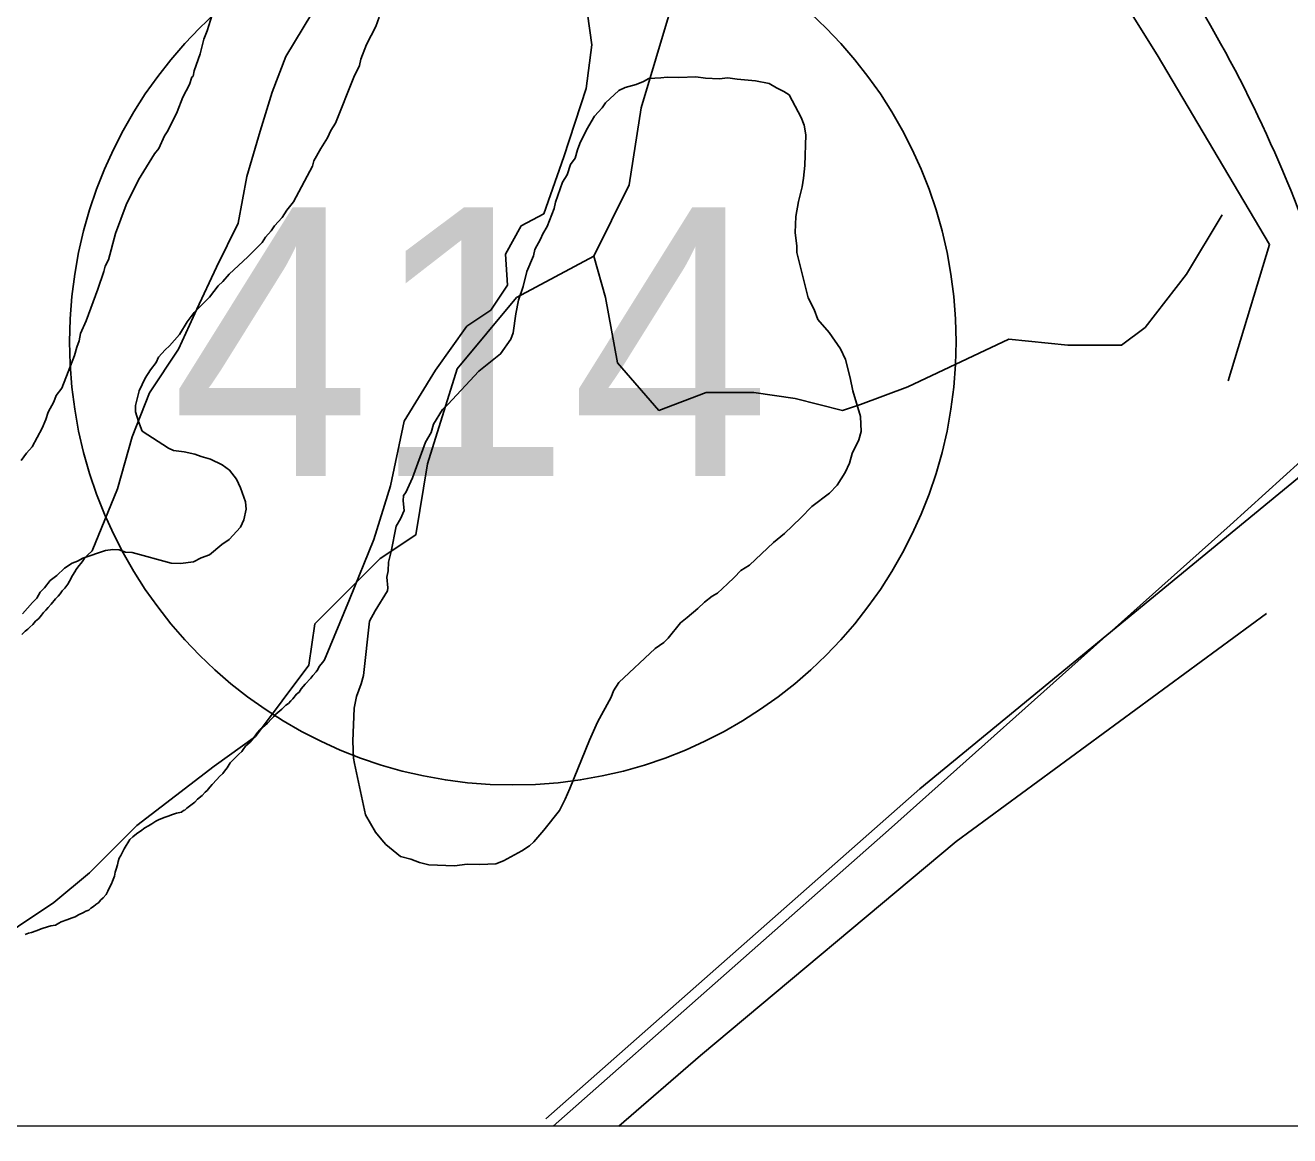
# Model space of a CAD drawing. Extents: x 3250478 to 3288318, y 788638 to 816472.
# Drawn here: x 3273538.9 to 3274009.7, y 794013.5 to 794426.9 of the extents above; entities that cross this region are included whole.
import ezdxf

# ---------------------------------------------------------------- set-up
doc = ezdxf.new("R2010")
doc.units = 0
for name, color, linetype in [('V-GRID-FRAM', 7, 'Continuous'), ('V-ROAD-CNTR', 7, 'Continuous'), ('V-ROAD-IDEN', 7, 'Continuous'), ('V-SITE-VEGE', 7, 'Continuous'), ('V-TOPO-SHOR', 7, 'Continuous'), ('V-WETL-SWMP', 7, 'Continuous')]:
    doc.layers.add(name, color=color, linetype=linetype)

msp = doc.modelspace()

# ---------------------------------------------------------------- linework, layer by layer
at = {"layer": 'V-GRID-FRAM'}
msp.add_lwpolyline([(3254649.64, 812209.1), (3286070.07, 812199.96), (3286072.72, 794013.53), (3254636.41, 794022.68), (3254649.64, 812209.1)], dxfattribs=at)
at = {"layer": 'V-ROAD-CNTR'}
msp.add_line((3273987.5, 794240.82), (3274035.27, 794284.13), dxfattribs=at)
for points in [[(3274037.58, 794278.8), (3273871.97, 794142.69), (3273732.77, 794019.83)], [(3273735.41, 794017.12), (3273860.35, 794127.24), (3273947, 794204.71), (3273987.5, 794240.82)]]:
    msp.add_lwpolyline(points, dxfattribs=at)
msp.add_arc((3273541.56, 794175.17), 505.65, 20.3941, 34.1252, dxfattribs=at)
at = {"layer": 'V-ROAD-IDEN'}
msp.add_circle((3273720.43, 794309.08), 165, dxfattribs=at)
msp.add_circle((3273720.43, 794309.08), 165, dxfattribs=at)
at = {"layer": 'V-SITE-VEGE'}
for p, q in [((3273606.69, 794424.8), (3273608.46, 794430.69)), ((3273670.68, 794429.88), (3273669.38, 794426.35)), ((3273605.4, 794421.67), (3273606.69, 794424.8)), ((3273669.38, 794426.35), (3273665.99, 794419.73)), ((3273604.04, 794416.17), (3273605.4, 794421.67)), ((3273665.99, 794419.73), (3273663.83, 794414.25)), ((3273601.85, 794409.89), (3273604.04, 794416.17)), ((3273663.83, 794414.25), (3273663.36, 794411.88)), ((3273601.39, 794407.93), (3273601.85, 794409.89)), ((3273663.36, 794411.88), (3273661.24, 794407.59)), ((3273597.57, 794400.12), (3273600.1, 794404.8)), ((3273600.1, 794404.8), (3273600.98, 794407.54)), ((3273600.98, 794407.54), (3273601.39, 794407.93)), ((3273661.24, 794407.59), (3273654.35, 794390.37)), ((3273595.42, 794394.64), (3273597.57, 794400.12)), ((3273592.02, 794387.61), (3273595.42, 794394.64)), ((3273654.35, 794390.37), (3273652.67, 794387.65)), ((3273588.63, 794380.99), (3273590.77, 794385.67)), ((3273590.77, 794385.67), (3273592.02, 794387.61)), ((3273651.39, 794384.91), (3273648.89, 794381.03)), ((3273652.67, 794387.65), (3273651.39, 794384.91)), ((3273586.99, 794379.05), (3273588.63, 794380.99)), ((3273648.89, 794381.03), (3273646.36, 794376.35)), ((3273581.12, 794369.33), (3273586.99, 794379.05)), ((3273646.36, 794376.35), (3273645.9, 794374.39)), ((3273645.9, 794374.39), (3273638.74, 794361.14)), ((3273576.46, 794359.97), (3273581.12, 794369.33)), ((3273572.55, 794349.39), (3273576.46, 794359.97)), ((3273636.26, 794358.05), (3273634.59, 794355.33)), ((3273638.74, 794361.14), (3273636.26, 794358.05)), ((3273631.71, 794352.25), (3273630.46, 794350.3)), ((3273634.59, 794355.33), (3273631.71, 794352.25)), ((3273569.86, 794339.57), (3273572.55, 794349.39)), ((3273628.41, 794347.99), (3273627.15, 794346.05)), ((3273630.46, 794350.3), (3273628.41, 794347.99)), ((3273627.15, 794346.05), (3273621.83, 794340.67)), ((3273568.6, 794337.23), (3273569.86, 794339.57)), ((3273621.83, 794340.67), (3273614.88, 794334.16)), ((3273565.94, 794328.59), (3273568.14, 794335.26)), ((3273568.14, 794335.26), (3273568.6, 794337.23)), ((3273614.88, 794334.16), (3273612.41, 794331.46)), ((3273561.6, 794316.84), (3273565.94, 794328.59)), ((3273610.78, 794329.93), (3273607.47, 794325.67)), ((3273612.41, 794331.46), (3273610.78, 794329.93)), ((3273607.47, 794325.67), (3273601.73, 794319.91)), ((3273601.73, 794319.91), (3273599.24, 794316.42)), ((3273559.46, 794312.15), (3273561.6, 794316.84)), ((3273599.24, 794316.42), (3273596.32, 794311.76)), ((3273558.98, 794309.39), (3273559.46, 794312.15)), ((3273596.32, 794311.76), (3273592.61, 794307.52)), ((3273557.22, 794303.9), (3273558.11, 794307.04)), ((3273558.11, 794307.04), (3273558.98, 794309.39)), ((3273590.98, 794305.99), (3273588.51, 794303.29)), ((3273592.61, 794307.52), (3273590.98, 794305.99)), ((3273552.47, 794291.76), (3273557.22, 794303.9)), ((3273587.66, 794301.34), (3273585.59, 794298.63)), ((3273588.51, 794303.29), (3273587.66, 794301.34)), ((3273583.51, 794295.52), (3273581.37, 794290.83)), ((3273585.59, 794298.63), (3273583.51, 794295.52)), ((3273550.4, 794289.06), (3273552.47, 794291.76)), ((3273581.37, 794290.83), (3273580.01, 794285.33)), ((3273547.42, 794282.81), (3273549.53, 794286.71)), ((3273549.53, 794286.71), (3273550.4, 794289.06)), ((3273546.54, 794280.06), (3273547.42, 794282.81)), ((3273580.01, 794285.33), (3273579.93, 794282.95)), ((3273579.93, 794282.95), (3273581.01, 794279.35)), ((3273541.46, 794269.92), (3273545.25, 794276.93)), ((3273545.25, 794276.93), (3273546.54, 794280.06)), ((3273581.01, 794279.35), (3273582.47, 794275.74)), ((3273582.47, 794275.74), (3273592.19, 794269.48)), ((3273537.33, 794264.9), (3273539.4, 794267.61)), ((3273539.4, 794267.61), (3273541.46, 794269.92)), ((3273592.19, 794269.48), (3273594.14, 794268.62)), ((3273594.14, 794268.62), (3273598.09, 794268.1)), ((3273598.09, 794268.1), (3273602.02, 794267.18)), ((3273602.02, 794267.18), (3273604.37, 794266.31)), ((3273604.37, 794266.31), (3273607.91, 794265.41)), ((3273607.91, 794265.41), (3273612.2, 794263.29)), ((3273612.2, 794263.29), (3273614.91, 794261.21)), ((3273614.91, 794261.21), (3273617.58, 794257.96)), ((3273617.58, 794257.96), (3273619.06, 794254.74)), ((3273619.06, 794254.74), (3273620.88, 794249.53)), ((3273620.88, 794249.53), (3273621.19, 794246.74)), ((3273621.19, 794246.74), (3273620.27, 794242.81)), ((3273618.99, 794240.07), (3273614.88, 794235.45)), ((3273620.27, 794242.81), (3273618.99, 794240.07)), ((3273614.88, 794235.45), (3273612.04, 794233.56)), ((3273568.76, 794231.38), (3273560.34, 794228.48)), ((3273571.54, 794231.69), (3273568.76, 794231.38)), ((3273573.92, 794231.61), (3273571.54, 794231.69)), ((3273576.27, 794230.74), (3273573.92, 794231.61)), ((3273578.65, 794230.67), (3273576.27, 794230.74)), ((3273593.19, 794226.63), (3273578.65, 794230.67)), ((3273607.56, 794229.74), (3273604.35, 794228.65)), ((3273612.04, 794233.56), (3273607.56, 794229.74)), ((3273553.48, 794224.74), (3273550.62, 794222.06)), ((3273556.32, 794226.63), (3273553.48, 794224.74)), ((3273558.32, 794227.36), (3273556.32, 794226.63)), ((3273560.34, 794228.48), (3273558.32, 794227.36)), ((3273596.75, 794226.52), (3273593.19, 794226.63)), ((3273601.53, 794227.16), (3273596.75, 794226.52)), ((3273604.35, 794228.65), (3273601.53, 794227.16)), ((3273548.18, 794220.15), (3273546.11, 794217.44)), ((3273550.62, 794222.06), (3273548.18, 794220.15)), ((3273544.48, 794215.91), (3273543.21, 794213.57)), ((3273546.11, 794217.44), (3273544.48, 794215.91)), ((3273541.58, 794212.04), (3273537.88, 794207.8)), ((3273543.21, 794213.57), (3273541.58, 794212.04))]:
    msp.add_line(p, q, dxfattribs=at)
for points in [[(3273707.76, 794298.06), (3273715.89, 794304.54), (3273719.64, 794309.97), (3273720.5, 794312.32), (3273721.52, 794319.42), (3273722.48, 794324.55), (3273724.23, 794329.64), (3273725.6, 794335.15), (3273728.17, 794341.01), (3273728.64, 794343.38), (3273730.75, 794347.27), (3273731.6, 794349.23), (3273733.27, 794351.95), (3273735.87, 794358.6), (3273736.34, 794360.97), (3273738.96, 794368.41), (3273740.63, 794371.14), (3273741.95, 794375.06), (3273743.61, 794377.38), (3273744.5, 794380.53), (3273745.37, 794382.88), (3273747.91, 794387.95), (3273750.85, 794393.01), (3273753.72, 794396.08), (3273754.97, 794398.03), (3273759.88, 794402.63), (3273762.29, 794403.74), (3273766.29, 794404.8), (3273769.1, 794405.9), (3273771.12, 794407.02), (3273775.49, 794407.28), (3273777.88, 794407.6), (3273782.23, 794407.46), (3273788.58, 794407.65), (3273792.13, 794407.14), (3273797.28, 794406.97), (3273800.46, 794407.27), (3273804.01, 794406.76), (3273810.73, 794406.15), (3273815.85, 794405.19), (3273818.58, 794403.52)], [(3273818.58, 794403.52), (3273821.31, 794402.24), (3273823.25, 794400.99), (3273827.74, 794392.52), (3273828.84, 794389.71), (3273829.51, 794386.12), (3273829.14, 794374.63), (3273828.6, 794369.89), (3273828.1, 794366.74), (3273826.73, 794361.23), (3273825.76, 794355.71), (3273825.57, 794349.77), (3273826.2, 794344.6), (3273826.12, 794342.22), (3273826.83, 794339.82), (3273830.34, 794325.44), (3273832.57, 794321.01), (3273834.04, 794317.39), (3273838.25, 794312.5), (3273842.41, 794306.42), (3273844.26, 794302.4), (3273846.03, 794295.6), (3273847.06, 794290.81), (3273849.92, 794281.2), (3273850.14, 794275.65), (3273849.25, 794272.5), (3273846.71, 794267.43), (3273845.8, 794263.9), (3273844.1, 794260.38), (3273841.18, 794255.72), (3273838.3, 794252.64), (3273831.8, 794247.69), (3273827.7, 794243.46), (3273821.57, 794237.72), (3273817.5, 794234.28), (3273808.5, 794225.85), (3273805.27, 794223.97), (3273802.81, 794221.27), (3273800.35, 794218.97), (3273796.68, 794215.52), (3273794.66, 794214.4), (3273791.81, 794212.11), (3273789.36, 794209.81), (3273785.28, 794206.38), (3273782.84, 794204.47), (3273778.29, 794198.67), (3273776.66, 794197.14), (3273773.42, 794194.86), (3273759.93, 794182.22), (3273757.85, 794179.11), (3273756.98, 794176.76), (3273751.92, 794167.41), (3273748.93, 794160.77), (3273741.61, 794142.77), (3273739.9, 794138.86), (3273737.78, 794134.57), (3273732, 794127.22), (3273728.29, 794122.98), (3273726.66, 794121.45), (3273723.82, 794119.55), (3273716.96, 794115.81), (3273714.15, 794114.71), (3273708.2, 794114.51), (3273703.45, 794114.66), (3273698.67, 794114.02), (3273689.17, 794114.33), (3273685.63, 794115.23), (3273682.5, 794116.52), (3273678.56, 794117.44), (3273673.16, 794121.97), (3273671.63, 794123.61), (3273669.34, 794126.46), (3273665.58, 794132.92), (3273661.44, 794152.08), (3273661.11, 794154.08), (3273660.92, 794160.43), (3273661.31, 794172.7), (3273662.24, 794177.03), (3273663.98, 794181.73), (3273664.87, 794184.88), (3273667.11, 794205.02), (3273669.21, 794208.92), (3273673.81, 794216.3), (3273673.85, 794217.49), (3273673.58, 794221.46), (3273674.05, 794223.83), (3273674.16, 794226.99), (3273675.08, 794230.93), (3273676.96, 794240.38), (3273678.64, 794243.1), (3273679.93, 794246.23), (3273679.65, 794249.81), (3273679.71, 794251.79), (3273680.54, 794252.95), (3273683.1, 794258.42), (3273687.88, 794271.74), (3273689.98, 794275.24), (3273690.87, 794278.39), (3273694.22, 794283.83), (3273696.26, 794285.75), (3273707.76, 794298.06)]]:
    msp.add_lwpolyline(points, dxfattribs=at)
at = {"layer": 'V-TOPO-SHOR'}
msp.add_line((3273885.52, 794123.09), (3274001.04, 794207.85), dxfattribs=at)
for points in [[(3273779.33, 794707.35), (3273832.28, 794610.21), (3273768.2, 794396.1)], [(3273986.71, 794294.5), (3274002.18, 794345.26), (3273960.26, 794415.91), (3273905.1, 794504.23), (3273836.69, 794599.17)], [(3273984.52, 794356.31), (3273971.27, 794334.23), (3273955.81, 794314.37), (3273946.98, 794307.75), (3273927.11, 794307.76), (3273905.04, 794309.97), (3273867.51, 794292.32), (3273849.85, 794285.71), (3273843.22, 794283.5), (3273825.57, 794287.92), (3273810.11, 794290.13), (3273792.45, 794290.14), (3273774.79, 794283.52), (3273759.34, 794301.18), (3273754.94, 794325.47), (3273750.53, 794340.92), (3273763.78, 794367.41), (3273768.2, 794396.1)], [(3273750.53, 794340.92), (3273721.82, 794325.48), (3273699.74, 794298.99), (3273688.69, 794263.68), (3273684.27, 794237.19), (3273671.02, 794228.36), (3273646.74, 794204.09), (3273644.52, 794188.64), (3273624.65, 794162.15), (3273609.19, 794151.12), (3273580.49, 794129.05), (3273562.82, 794111.4), (3273549.58, 794100.36), (3273523.08, 794082.71), (3273503.21, 794076.1), (3273454.64, 794045.21), (3273410.48, 794018.73)], [(3273759.94, 794017.11), (3273790.34, 794043.39), (3273885.52, 794123.09)]]:
    msp.add_lwpolyline(points, dxfattribs=at)
at = {"layer": 'V-WETL-SWMP'}
for p, q in [((3273747.3, 794437.48), (3273749.89, 794419.56)), ((3273635.98, 794415.28), (3273645.61, 794431.23)), ((3273749.89, 794419.56), (3273747.79, 794403.37)), ((3273630.79, 794401.97), (3273635.98, 794415.28)), ((3273626.36, 794387.45), (3273630.79, 794401.97)), ((3273747.79, 794403.37), (3273739.44, 794377.87)), ((3273621.46, 794370.56), (3273626.36, 794387.45)), ((3273739.44, 794377.87), (3273732.02, 794356.7)), ((3273618.12, 794353.22), (3273621.46, 794370.56)), ((3273732.02, 794356.7), (3273723.55, 794352.22)), ((3273610.06, 794336.83), (3273618.12, 794353.22)), ((3273723.55, 794352.22), (3273717.66, 794341.71)), ((3273717.66, 794341.71), (3273718.48, 794330.18)), ((3273602.81, 794321.2), (3273610.06, 794336.83)), ((3273718.48, 794330.18), (3273712.23, 794320.87)), ((3273595.99, 794306.35), (3273602.81, 794321.2)), ((3273712.23, 794320.87), (3273703.32, 794314.81)), ((3273703.32, 794314.81), (3273691.69, 794298.54)), ((3273585.16, 794290.05), (3273595.99, 794306.35)), ((3273691.69, 794298.54), (3273679.98, 794279.49)), ((3273578.69, 794273.61), (3273585.16, 794290.05)), ((3273679.98, 794279.49), (3273674.85, 794255.47)), ((3273573.31, 794254.36), (3273578.69, 794273.61)), ((3273563.85, 794231.28), (3273573.31, 794254.36)), ((3273674.85, 794255.47), (3273668.66, 794235.46)), ((3273668.66, 794235.46), (3273659.62, 794213.15)), ((3273560.82, 794228.22), (3273562.14, 794229.58)), ((3273562.14, 794229.58), (3273563.85, 794231.28)), ((3273557.91, 794224.26), (3273558.5, 794225.12)), ((3273558.5, 794225.12), (3273560.04, 794227.19)), ((3273560.04, 794227.19), (3273560.82, 794228.22)), ((3273555.35, 794219.92), (3273556.53, 794222.01)), ((3273556.53, 794222.01), (3273557.33, 794223.4)), ((3273557.33, 794223.4), (3273557.91, 794224.26)), ((3273551.1, 794214.42), (3273551.87, 794215.28)), ((3273551.87, 794215.28), (3273552.64, 794216.31)), ((3273552.64, 794216.31), (3273553.59, 794217.33)), ((3273553.59, 794217.33), (3273554.75, 794218.88)), ((3273554.75, 794218.88), (3273555.35, 794219.92)), ((3273547.46, 794210.14), (3273548.6, 794211.34)), ((3273548.6, 794211.34), (3273550.15, 794213.4)), ((3273550.15, 794213.4), (3273551.1, 794214.42)), ((3273659.62, 794213.15), (3273650.31, 794190.72)), ((3273542.71, 794205.03), (3273544.02, 794206.04)), ((3273544.02, 794206.04), (3273544.98, 794207.24)), ((3273544.98, 794207.24), (3273545.75, 794208.27)), ((3273545.75, 794208.27), (3273546.51, 794209.12)), ((3273546.51, 794209.12), (3273547.46, 794210.14)), ((3273537.6, 794200.12), (3273538.92, 794201.3)), ((3273538.92, 794201.3), (3273539.86, 794202.14)), ((3273539.86, 794202.14), (3273540.61, 794202.82)), ((3273540.61, 794202.82), (3273541.74, 794203.83)), ((3273541.74, 794203.83), (3273542.71, 794205.03)), ((3273647.77, 794187.09), (3273647.18, 794186.22)), ((3273648.36, 794188.13), (3273647.77, 794187.09)), ((3273649.71, 794189.85), (3273648.36, 794188.13)), ((3273650.31, 794190.72), (3273649.71, 794189.85)), ((3273645.26, 794183.82), (3273643.17, 794181.61)), ((3273646.03, 794184.85), (3273645.26, 794183.82)), ((3273647.18, 794186.22), (3273646.03, 794184.85)), ((3273639.92, 794177.84), (3273638.57, 794176.13)), ((3273640.86, 794178.69), (3273639.92, 794177.84)), ((3273641.64, 794179.9), (3273640.86, 794178.69)), ((3273642.41, 794180.75), (3273641.64, 794179.9)), ((3273643.17, 794181.61), (3273642.41, 794180.75)), ((3273635.93, 794173.76), (3273634.42, 794172.24)), ((3273636.87, 794174.43), (3273635.93, 794173.76)), ((3273637.82, 794175.45), (3273636.87, 794174.43)), ((3273638.57, 794176.13), (3273637.82, 794175.45)), ((3273630.64, 794168.68), (3273629.12, 794167.15)), ((3273631.4, 794169.54), (3273630.64, 794168.68)), ((3273632.17, 794170.39), (3273631.4, 794169.54)), ((3273632.92, 794171.06), (3273632.17, 794170.39)), ((3273634.42, 794172.24), (3273632.92, 794171.06)), ((3273625.34, 794163.6), (3273623.79, 794161.35)), ((3273626.3, 794164.62), (3273625.34, 794163.6)), ((3273627.24, 794165.46), (3273626.3, 794164.62)), ((3273629.12, 794167.15), (3273627.24, 794165.46)), ((3273622.64, 794159.98), (3273620.94, 794158.47)), ((3273623.79, 794161.35), (3273622.64, 794159.98)), ((3273618.45, 794155.56), (3273616.56, 794153.69)), ((3273619.58, 794156.57), (3273618.45, 794155.56)), ((3273619.98, 794157.26), (3273619.58, 794156.57)), ((3273620.94, 794158.47), (3273619.98, 794157.26)), ((3273614.05, 794150.42), (3273613.09, 794149.22)), ((3273615.23, 794152.33), (3273614.05, 794150.42)), ((3273616.56, 794153.69), (3273615.23, 794152.33)), ((3273610.24, 794146.16), (3273608.52, 794144.28)), ((3273611.19, 794147.18), (3273610.24, 794146.16)), ((3273612.51, 794148.36), (3273611.19, 794147.18)), ((3273613.09, 794149.22), (3273612.51, 794148.36)), ((3273604.71, 794140.19), (3273603.03, 794138.85)), ((3273605.85, 794141.38), (3273604.71, 794140.19)), ((3273606.61, 794142.06), (3273605.85, 794141.38)), ((3273607.57, 794143.26), (3273606.61, 794142.06)), ((3273608.52, 794144.28), (3273607.57, 794143.26)), ((3273599.08, 794135.48), (3273598.14, 794134.64)), ((3273602.07, 794137.65), (3273599.08, 794135.48)), ((3273603.03, 794138.85), (3273602.07, 794137.65)), ((3273587.53, 794130.57), (3273586.04, 794129.57)), ((3273588.82, 794131.21), (3273587.53, 794130.57)), ((3273591.02, 794132.16), (3273588.82, 794131.21)), ((3273592.11, 794132.46), (3273591.02, 794132.16)), ((3273593.76, 794133.09), (3273592.11, 794132.46)), ((3273595.21, 794133.55), (3273593.76, 794133.09)), ((3273597.03, 794133.98), (3273595.21, 794133.55)), ((3273597.96, 794134.65), (3273597.03, 794133.98)), ((3273598.14, 794134.64), (3273597.96, 794134.65)), ((3273580.84, 794126.27), (3273579.72, 794125.44)), ((3273581.78, 794126.94), (3273580.84, 794126.27)), ((3273583.45, 794128.1), (3273581.78, 794126.94)), ((3273584.75, 794128.93), (3273583.45, 794128.1)), ((3273586.04, 794129.57), (3273584.75, 794128.93)), ((3273576.46, 794121.5), (3273575.68, 794120.29)), ((3273577.06, 794122.54), (3273576.46, 794121.5)), ((3273577.84, 794123.75), (3273577.06, 794122.54)), ((3273578.97, 794124.77), (3273577.84, 794123.75)), ((3273579.72, 794125.44), (3273578.97, 794124.77)), ((3273573.87, 794116.8), (3273573.45, 794115.57)), ((3273574.47, 794117.85), (3273573.87, 794116.8)), ((3273575.68, 794120.29), (3273574.47, 794117.85)), ((3273572.34, 794111.69), (3273572.07, 794110.1)), ((3273572.76, 794112.75), (3273572.34, 794111.69)), ((3273573.2, 794114.33), (3273572.76, 794112.75)), ((3273573.45, 794115.57), (3273573.2, 794114.33)), ((3273571.02, 794107.29), (3273570.23, 794105.9)), ((3273571.44, 794108.34), (3273571.02, 794107.29)), ((3273572.07, 794110.1), (3273571.44, 794108.34)), ((3273569.01, 794103.28), (3273567.87, 794102.09)), ((3273569.62, 794104.5), (3273569.01, 794103.28)), ((3273570.23, 794105.9), (3273569.62, 794104.5)), ((3273562.8, 794097.71), (3273562.61, 794097.54)), ((3273563.36, 794098.22), (3273562.8, 794097.71)), ((3273564.29, 794098.88), (3273563.36, 794098.22)), ((3273565.23, 794099.55), (3273564.29, 794098.88)), ((3273566.35, 794100.38), (3273565.23, 794099.55)), ((3273566.93, 794101.24), (3273566.35, 794100.38)), ((3273567.87, 794102.09), (3273566.93, 794101.24)), ((3273552.33, 794093.09), (3273551.41, 794092.6)), ((3273554.35, 794093.87), (3273552.33, 794093.09)), ((3273556.36, 794094.66), (3273554.35, 794093.87)), ((3273557.45, 794094.96), (3273556.36, 794094.66)), ((3273558.75, 794095.78), (3273557.45, 794094.96)), ((3273560.58, 794096.58), (3273558.75, 794095.78)), ((3273561.51, 794097.06), (3273560.58, 794096.58)), ((3273562.61, 794097.54), (3273561.51, 794097.06)), ((3273540.1, 794088.92), (3273538.82, 794088.46)), ((3273541.19, 794089.22), (3273540.1, 794088.92)), ((3273543.02, 794089.84), (3273541.19, 794089.22)), ((3273545.21, 794090.61), (3273543.02, 794089.84)), ((3273547.21, 794091.22), (3273545.21, 794090.61)), ((3273548.49, 794091.69), (3273547.21, 794091.22)), ((3273550.12, 794091.96), (3273548.49, 794091.69)), ((3273551.41, 794092.6), (3273550.12, 794091.96))]:
    msp.add_line(p, q, dxfattribs=at)

# ---------------------------------------------------------------- texts
at = {"layer": 'V-ROAD-IDEN'}
msp.add_text('414', height=100, rotation=360, dxfattribs=at).set_placement((3273593.26, 794259.08))

doc.saveas('drawing.dxf')
